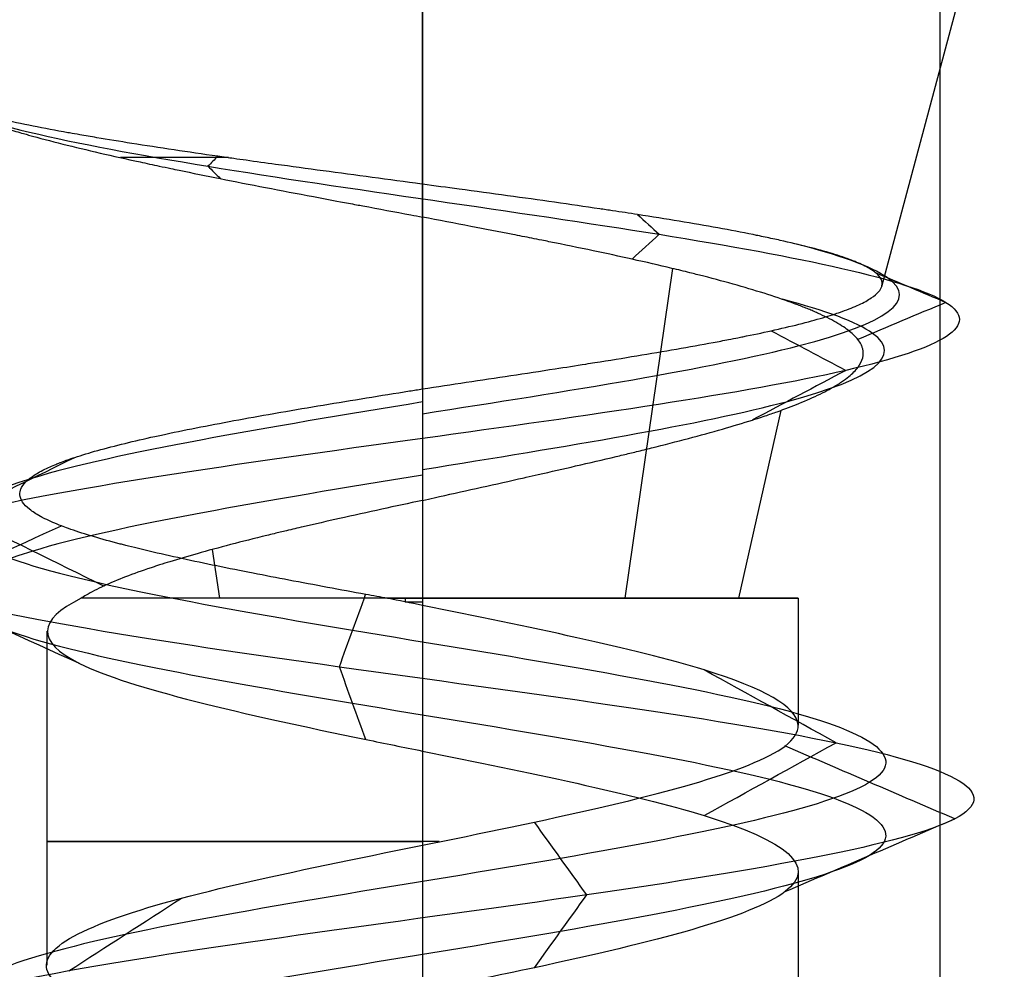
# Model space of a CAD drawing. Header units: millimetres. Extents: x -646 to 654, y -203 to 198.
# Tile 592 of 656: x 465.67 to 470.43, y 136.5 to 141.09. Entities that reach past the tile are written whole.
import ezdxf

# ---------------------------------------------------------------- set-up
doc = ezdxf.new("R2010")
doc.units = ezdxf.units.MM
doc.layers.add('Default', color=7, linetype='Continuous', true_color=0x000000)

msp = doc.modelspace()

# ---------------------------------------------------------------- linework, layer by layer
at = {"layer": 'Default', "color": 9, "true_color": 0xbebcba}
for p, q in [((467.6156, 140.2994, 883.6747), (467.6156, 141.6131, 884.0267)), ((467.6156, 139.3092, 879.235), (467.6156, 141.6131, 878.6177)), ((469.8353, 139.8039, 881.3222), (470.3202, 141.6131, 881.3222)), ((468.5956, 138.2967, 882.851), (468.8261, 139.8911, 883.2107)), ((469.1444, 138.2967, 880.3423), (469.3494, 139.2052, 880.2109)), ((466.6357, 138.2967, 879.7934), (466.6016, 138.5327, 879.7402)), ((467.6156, 138.2967, 879.5063), (467.6156, 137.104, 879.5063)), ((469.4315, 138.2967, 881.3222), (469.4309, 137.6833, 881.3222)), ((465.7998, 138.1376, 881.3222), (465.7998, 136.523, 881.3222)), ((469.4315, 136.9776, 881.3222), (469.4315, 135.3643, 881.3222))]:
    msp.add_line(p, q, dxfattribs=at)
at = {"layer": 'Default', "color": 9, "true_color": 0xbebcba, "extrusion": (0, -1, 0)}
msp.add_arc((467.6156, 881.3222, -140.4275), 2.3868, 113.1162, 127.6841, dxfattribs=at)
at = {"layer": 'Default', "color": 9, "true_color": 0xbebcba, "extrusion": (0, 1, 0)}
for centre, start, end in [((-467.6156, 881.3222, 138.2967), 180, 335.3238), ((-467.6156, 881.3222, 138.2967), 84.6762, 90), ((-467.6156, 881.3222, 138.2967), 90, 180), ((-467.6156, 881.3222, 137.1205), 267.4438, 90)]:
    msp.add_arc(centre, 1.8159, start, end, dxfattribs=at)
at = {"layer": 'Default'}
for points in [[(467.6156, 147.3403, 883.8222), (467.6156, 140.8403, 883.8222), (467.6156, 134.3403, 883.8222)], [(467.6156, 147.3403, 878.8222), (467.6156, 140.8403, 878.8222), (467.6156, 134.3403, 878.8222)], [(470.1156, 147.3403, 881.3222), (470.1156, 140.8403, 881.3222), (470.1156, 134.3403, 881.3222)]]:
    msp.add_open_spline(points, degree=2, dxfattribs=at)
at = {"layer": 'Default', "color": 9, "true_color": 0xbebcba}
for points, knots in [([(465.2299, 140.7149, 881.9377), (465.2531, 140.701, 882.0127), (465.28, 140.6872, 882.0864), (465.3105, 140.6733, 882.1585), (465.342, 140.6589, 882.2333), (465.3773, 140.6445, 882.3063), (465.4162, 140.63, 882.3775), (465.4553, 140.6155, 882.4491), (465.498, 140.6009, 882.5188), (465.544, 140.5863, 882.5863), (465.5777, 140.5756, 882.6357), (465.6132, 140.5649, 882.6838), (465.6504, 140.5542, 882.7308), (465.6628, 140.5506, 882.7465), (465.6755, 140.547, 882.7621), (465.6884, 140.5433, 882.7775), (465.6961, 140.5412, 882.7868), (465.7039, 140.539, 882.796), (465.7118, 140.5368, 882.8052), (465.7642, 140.5223, 882.8664), (465.8195, 140.5078, 882.9248), (465.8773, 140.4933, 882.9804), (465.9351, 140.4788, 883.0359), (465.9954, 140.4643, 883.0885), (466.0581, 140.4498, 883.1379), (466.1201, 140.4354, 883.1867), (466.1843, 140.421, 883.2325), (466.2507, 140.4065, 883.2749), (466.2813, 140.3999, 883.2945), (466.3124, 140.3932, 883.3134), (466.3439, 140.3865, 883.3315), (466.3625, 140.3826, 883.3422), (466.3813, 140.3786, 883.3527), (466.4003, 140.3746, 883.3629), (466.4132, 140.3719, 883.3699), (466.4262, 140.3692, 883.3767), (466.4392, 140.3665, 883.3834), (466.5041, 140.3531, 883.4167), (466.5704, 140.3396, 883.4469), (466.638, 140.3261, 883.4736), (466.7097, 140.3119, 883.502), (466.7829, 140.2976, 883.5266), (466.8572, 140.2832, 883.5474), (466.9332, 140.2686, 883.5687), (467.0103, 140.2538, 883.5861), (467.0884, 140.2391, 883.5995), (467.1316, 140.2309, 883.607), (467.1751, 140.2227, 883.6133), (467.2189, 140.2145, 883.6183), (467.245, 140.2096, 883.6213), (467.2713, 140.2047, 883.6239), (467.2976, 140.1997, 883.6261), (467.3074, 140.1979, 883.6269), (467.3173, 140.196, 883.6276), (467.3271, 140.1942, 883.6283), (467.4048, 140.1796, 883.6337), (467.4826, 140.1651, 883.6353), (467.5601, 140.1505, 883.6332), (467.5782, 140.1471, 883.6327), (467.5963, 140.1437, 883.632), (467.6156, 140.14, 883.632)], [-4.145818, -4.145818, -4.145818, -4.145818, -3.836571, -3.836571, -3.836571, -3.516721, -3.516721, -3.516721, -3.19456, -3.19456, -3.19456, -2.958659, -2.958659, -2.958659, -2.879417, -2.879417, -2.879417, -2.831762, -2.831762, -2.831762, -2.514562, -2.514562, -2.514562, -2.198864, -2.198864, -2.198864, -1.887719, -1.887719, -1.887719, -1.744247, -1.744247, -1.744247, -1.65928, -1.65928, -1.65928, -1.601489, -1.601489, -1.601489, -1.313839, -1.313839, -1.313839, -1.009245, -1.009245, -1.009245, -0.696967, -0.696967, -0.696967, -0.523376, -0.523376, -0.523376, -0.419215, -0.419215, -0.419215, -0.380247, -0.380247, -0.380247, -0.073117, -0.073117, -0.073117, 0, 0, 0, 0]), ([(467.6156, 140.2994, 883.6747), (467.6136, 140.2997, 883.6738), (467.6129, 140.2998, 883.6738), (467.6123, 140.2999, 883.6738), (467.5323, 140.3106, 883.6766), (467.4523, 140.3212, 883.6754), (467.3728, 140.3318, 883.6704), (467.2932, 140.3425, 883.6654), (467.214, 140.353, 883.6565), (467.1355, 140.3636, 883.6436), (467.0581, 140.374, 883.631), (466.9814, 140.3844, 883.6146), (466.9057, 140.3948, 883.5944), (466.8582, 140.4013, 883.5817), (466.8111, 140.4078, 883.5675), (466.7644, 140.4144, 883.5517), (466.744, 140.4172, 883.5448), (466.7237, 140.4201, 883.5377), (466.7035, 140.4229, 883.5302), (466.6915, 140.4246, 883.5258), (466.6795, 140.4263, 883.5212), (466.6676, 140.428, 883.5166), (466.6537, 140.43, 883.5112), (466.6398, 140.432, 883.5056), (466.626, 140.4339, 883.4999), (466.554, 140.4442, 883.4703), (466.4838, 140.4545, 883.4369), (466.4154, 140.4648, 883.4), (466.345, 140.4753, 883.3621), (466.2767, 140.4858, 883.3205), (466.2105, 140.4963, 883.2756), (466.1525, 140.5055, 883.2363), (466.0963, 140.5147, 883.1944), (466.0418, 140.5239, 883.15), (466.0138, 140.5286, 883.1272), (465.9862, 140.5333, 883.1038), (465.9592, 140.538, 883.0797), (465.9425, 140.5409, 883.0649), (465.9261, 140.5438, 883.0498), (465.9098, 140.5467, 883.0345), (465.9001, 140.5485, 883.0254), (465.8905, 140.5502, 883.0162), (465.881, 140.5519, 883.007), (465.8224, 140.5625, 882.9502), (465.7668, 140.5731, 882.8906), (465.7141, 140.5836, 882.8285), (465.6591, 140.5947, 882.7636), (465.6073, 140.6056, 882.6959), (465.5591, 140.6166, 882.6257), (465.5444, 140.62, 882.6042), (465.5299, 140.6233, 882.5825), (465.5158, 140.6267, 882.5606), (465.5044, 140.6294, 882.5427), (465.4932, 140.6322, 882.5248), (465.4822, 140.6349, 882.5066), (465.4397, 140.6454, 882.4365), (465.4007, 140.656, 882.3645), (465.3654, 140.6665, 882.2907), (465.331, 140.6767, 882.2185), (465.3001, 140.687, 882.1446), (465.273, 140.6972, 882.0694), (465.2573, 140.7031, 882.0259), (465.243, 140.709, 881.982), (465.2299, 140.7149, 881.9377)], [-4.147836, -4.147836, -4.147836, -4.147836, -4.143142, -4.143142, -4.143142, -3.830207, -3.830207, -3.830207, -3.518241, -3.518241, -3.518241, -3.211204, -3.211204, -3.211204, -3.018406, -3.018406, -3.018406, -2.93403, -2.93403, -2.93403, -2.883995, -2.883995, -2.883995, -2.825511, -2.825511, -2.825511, -2.520907, -2.520907, -2.520907, -2.207682, -2.207682, -2.207682, -1.933053, -1.933053, -1.933053, -1.791441, -1.791441, -1.791441, -1.704077, -1.704077, -1.704077, -1.652038, -1.652038, -1.652038, -1.332918, -1.332918, -1.332918, -0.999628, -0.999628, -0.999628, -0.897575, -0.897575, -0.897575, -0.814621, -0.814621, -0.814621, -0.49401, -0.49401, -0.49401, -0.18083, -0.18083, -0.18083, 0, 0, 0, 0]), ([(469.8353, 139.8039, 881.3222), (469.8357, 139.8053, 881.332), (469.8361, 139.8066, 881.3417), (469.8364, 139.808, 881.3515), (469.8388, 139.8188, 881.4278), (469.8374, 139.8296, 881.5039), (469.832, 139.8403, 881.5796), (469.8268, 139.8506, 881.6524), (469.8179, 139.8609, 881.7248), (469.8052, 139.8712, 881.7965), (469.7921, 139.8818, 881.8708), (469.775, 139.8924, 881.9444), (469.754, 139.903, 882.017), (469.7436, 139.9083, 882.053), (469.7323, 139.9136, 882.0888), (469.72, 139.9188, 882.1243), (469.7141, 139.9213, 882.1412), (469.7081, 139.9238, 882.1581), (469.7018, 139.9264, 882.1749), (469.6978, 139.928, 882.1857), (469.6937, 139.9296, 882.1965), (469.6895, 139.9312, 882.2072), (469.6616, 139.9419, 882.2785), (469.6302, 139.9525, 882.3482), (469.5954, 139.9632, 882.4162), (469.5602, 139.9739, 882.485), (469.5215, 139.9846, 882.552), (469.4796, 139.9953, 882.6171), (469.4378, 140.006, 882.682), (469.3927, 140.0167, 882.7449), (469.3446, 140.0273, 882.8055), (469.321, 140.0326, 882.8353), (469.2966, 140.0378, 882.8646), (469.2716, 140.043, 882.8932), (469.2598, 140.0455, 882.9067), (469.2479, 140.0479, 882.9199), (469.2359, 140.0504, 882.9331), (469.2284, 140.0519, 882.9413), (469.2208, 140.0534, 882.9495), (469.2131, 140.055, 882.9576), (469.1593, 140.0658, 883.0148), (469.1027, 140.0765, 883.0691), (469.0437, 140.0872, 883.1203), (468.9838, 140.0981, 883.1722), (468.9214, 140.1089, 883.221), (468.8566, 140.1197, 883.2663), (468.7918, 140.1305, 883.3116), (468.7246, 140.1413, 883.3535), (468.6553, 140.1521, 883.3916), (468.6157, 140.1583, 883.4133), (468.5754, 140.1645, 883.4338), (468.5345, 140.1706, 883.4531), (468.5241, 140.1722, 883.4579), (468.5137, 140.1737, 883.4627), (468.5033, 140.1753, 883.4674), (468.4929, 140.1768, 883.4721), (468.4825, 140.1784, 883.4767), (468.4721, 140.1799, 883.4813), (468.4009, 140.1905, 883.5121), (468.3283, 140.201, 883.5392), (468.2545, 140.2115, 883.5625), (468.1796, 140.2221, 883.5863), (468.1036, 140.2327, 883.6062), (468.0266, 140.2433, 883.6223), (467.9494, 140.2539, 883.6385), (467.8712, 140.2645, 883.6509), (467.7925, 140.2751, 883.6594), (467.7339, 140.283, 883.6658), (467.6748, 140.2909, 883.6701), (467.6156, 140.2994, 883.6747)], [4.427155, 4.427155, 4.427155, 4.427155, 4.465455, 4.465455, 4.465455, 4.763943, 4.763943, 4.763943, 5.049779, 5.049779, 5.049779, 5.345905, 5.345905, 5.345905, 5.493009, 5.493009, 5.493009, 5.563345, 5.563345, 5.563345, 5.608544, 5.608544, 5.608544, 5.908181, 5.908181, 5.908181, 6.211351, 6.211351, 6.211351, 6.514458, 6.514458, 6.514458, 6.66363, 6.66363, 6.66363, 6.73349, 6.73349, 6.73349, 6.777165, 6.777165, 6.777165, 7.084233, 7.084233, 7.084233, 7.394571, 7.394571, 7.394571, 7.704545, 7.704545, 7.704545, 7.881674, 7.881674, 7.881674, 7.926484, 7.926484, 7.926484, 7.971096, 7.971096, 7.971096, 8.274718, 8.274718, 8.274718, 8.582594, 8.582594, 8.582594, 8.89231, 8.89231, 8.89231, 9.124255, 9.124255, 9.124255, 9.124255]), ([(467.6156, 138.7699, 879.3795), (467.6346, 138.7741, 879.3784), (467.6535, 138.7784, 879.3776), (467.6724, 138.7826, 879.377), (467.74, 138.7978, 879.375), (467.8076, 138.8128, 879.3768), (467.8749, 138.8279, 879.3821), (467.9436, 138.8432, 879.3875), (468.012, 138.8585, 879.3965), (468.0799, 138.8737, 879.4092), (468.0924, 138.8765, 879.4115), (468.1048, 138.8793, 879.4139), (468.1173, 138.8821, 879.4165), (468.1366, 138.8865, 879.4205), (468.1559, 138.8908, 879.4248), (468.1751, 138.8952, 879.4293), (468.2361, 138.909, 879.4438), (468.2965, 138.9228, 879.4611), (468.3559, 138.9365, 879.4811), (468.4224, 138.9518, 879.5035), (468.4877, 138.9671, 879.5293), (468.5517, 138.9824, 879.5584), (468.5628, 138.985, 879.5634), (468.5738, 138.9877, 879.5685), (468.5848, 138.9903, 879.5738), (468.6067, 138.9956, 879.5842), (468.6284, 139.0008, 879.595), (468.6499, 139.0061, 879.6062), (468.6744, 139.0121, 879.6189), (468.6985, 139.018, 879.6321), (468.7224, 139.024, 879.6458), (468.7841, 139.0393, 879.681), (468.8438, 139.0546, 879.7194), (468.9012, 139.0699, 879.7607), (468.9584, 139.085, 879.8018), (469.0133, 139.1001, 879.8458), (469.0658, 139.1152, 879.8927), (469.1164, 139.1297, 879.9378), (469.1647, 139.1443, 879.9857), (469.2104, 139.1588, 880.036), (469.2185, 139.1614, 880.045), (469.2265, 139.1639, 880.054), (469.2344, 139.1665, 880.063), (469.2472, 139.1706, 880.0777), (469.2597, 139.1748, 880.0925), (469.2721, 139.1789, 880.1075), (469.292, 139.1856, 880.1318), (469.3114, 139.1923, 880.1566), (469.3301, 139.199, 880.1818), (469.3676, 139.2123, 880.2323), (469.4026, 139.2256, 880.2845), (469.4353, 139.2388, 880.3382), (469.4723, 139.2539, 880.3993), (469.5062, 139.2689, 880.4624), (469.5369, 139.2839, 880.5272), (469.5678, 139.299, 880.5924), (469.5955, 139.314, 880.6593), (469.6198, 139.3291, 880.7276), (469.6236, 139.3314, 880.7382), (469.6272, 139.3338, 880.7488), (469.6308, 139.3361, 880.7595), (469.6343, 139.3383, 880.7697), (469.6376, 139.3405, 880.7799), (469.6409, 139.3428, 880.7901), (469.6538, 139.3514, 880.83), (469.6655, 139.3601, 880.8703), (469.676, 139.3687, 880.9108), (469.6944, 139.3839, 880.9819), (469.7093, 139.399, 881.0539), (469.7205, 139.414, 881.1264), (469.7316, 139.4291, 881.1989), (469.7392, 139.4441, 881.2719), (469.743, 139.4591, 881.3451), (469.7467, 139.4738, 881.4171), (469.7467, 139.4885, 881.4894), (469.7431, 139.5032, 881.5616), (469.7426, 139.5052, 881.5714), (469.742, 139.5072, 881.5812), (469.7413, 139.5092, 881.591), (469.7398, 139.5141, 881.6147), (469.7378, 139.5189, 881.6384), (469.7355, 139.5237, 881.662), (469.7316, 139.5317, 881.7009), (469.7266, 139.5396, 881.7397), (469.7204, 139.5475, 881.7782), (469.7101, 139.5608, 881.8431), (469.6966, 139.5741, 881.9074), (469.68, 139.5873, 881.9709), (469.6617, 139.6021, 882.0415), (469.6395, 139.6168, 882.1112), (469.6139, 139.6314, 882.1797), (469.5878, 139.6463, 882.2494), (469.5581, 139.6612, 882.3178), (469.525, 139.6761, 882.3848), (469.518, 139.6792, 882.3988), (469.5109, 139.6823, 882.4128), (469.5037, 139.6854, 882.4266), (469.4965, 139.6885, 882.4404), (469.4892, 139.6916, 882.4541), (469.4817, 139.6947, 882.4677), (469.4649, 139.7016, 882.4984), (469.4473, 139.7086, 882.5288), (469.429, 139.7155, 882.5587), (469.3896, 139.7305, 882.6233), (469.347, 139.7454, 882.6859), (469.3014, 139.7602, 882.7462), (469.2556, 139.7751, 882.8066), (469.2069, 139.79, 882.8649), (469.1554, 139.8048, 882.9206), (469.1045, 139.8195, 882.9756), (469.0508, 139.8341, 883.0282), (468.9945, 139.8488, 883.078), (468.986, 139.851, 883.0855), (468.9774, 139.8532, 883.093), (468.9688, 139.8554, 883.1004), (468.9487, 139.8606, 883.1177), (468.9283, 139.8657, 883.1345), (468.9077, 139.8709, 883.151), (468.8793, 139.878, 883.1737), (468.8504, 139.885, 883.1956), (468.821, 139.892, 883.2168), (468.7592, 139.9068, 883.2613), (468.6953, 139.9216, 883.3024), (468.6293, 139.9362, 883.34), (468.5681, 139.9499, 883.3748), (468.5051, 139.9635, 883.4066), (468.4406, 139.9771, 883.4353), (468.371, 139.9918, 883.4663), (468.2996, 140.0064, 883.4936), (468.2268, 140.0211, 883.5174), (468.2155, 140.0234, 883.5211), (468.2041, 140.0256, 883.5247), (468.1927, 140.0279, 883.5282), (468.1764, 140.0312, 883.5333), (468.1599, 140.0345, 883.5381), (468.1435, 140.0377, 883.5428), (468.1134, 140.0437, 883.5514), (468.0832, 140.0496, 883.5593), (468.0528, 140.0556, 883.5667), (467.9855, 140.0688, 883.5829), (467.9175, 140.0819, 883.5961), (467.8491, 140.095, 883.6064), (467.7717, 140.1098, 883.618), (467.6938, 140.1245, 883.6257), (467.6156, 140.14, 883.632)], [0, 0, 0, 0, 0.075342, 0.075342, 0.075342, 0.344204, 0.344204, 0.344204, 0.618535, 0.618535, 0.618535, 0.669032, 0.669032, 0.669032, 0.747519, 0.747519, 0.747519, 0.996933, 0.996933, 0.996933, 1.275935, 1.275935, 1.275935, 1.32422, 1.32422, 1.32422, 1.420637, 1.420637, 1.420637, 1.530012, 1.530012, 1.530012, 1.811672, 1.811672, 1.811672, 2.091163, 2.091163, 2.091163, 2.360831, 2.360831, 2.360831, 2.408668, 2.408668, 2.408668, 2.485793, 2.485793, 2.485793, 2.610572, 2.610572, 2.610572, 2.860012, 2.860012, 2.860012, 3.144007, 3.144007, 3.144007, 3.430966, 3.430966, 3.430966, 3.475565, 3.475565, 3.475565, 3.518101, 3.518101, 3.518101, 3.684252, 3.684252, 3.684252, 3.975423, 3.975423, 3.975423, 4.266036, 4.266036, 4.266036, 4.55221, 4.55221, 4.55221, 4.591115, 4.591115, 4.591115, 4.685214, 4.685214, 4.685214, 4.839976, 4.839976, 4.839976, 5.100087, 5.100087, 5.100087, 5.389582, 5.389582, 5.389582, 5.68481, 5.68481, 5.68481, 5.746727, 5.746727, 5.746727, 5.80812, 5.80812, 5.80812, 5.946963, 5.946963, 5.946963, 6.246308, 6.246308, 6.246308, 6.546509, 6.546509, 6.546509, 6.843548, 6.843548, 6.843548, 6.888461, 6.888461, 6.888461, 6.99315, 6.99315, 6.99315, 7.136666, 7.136666, 7.136666, 7.437243, 7.437243, 7.437243, 7.716131, 7.716131, 7.716131, 8.01821, 8.01821, 8.01821, 8.065333, 8.065333, 8.065333, 8.132993, 8.132993, 8.132993, 8.256513, 8.256513, 8.256513, 8.530133, 8.530133, 8.530133, 8.839684, 8.839684, 8.839684, 8.839684]), ([(467.6156, 139.1893, 878.9457), (468.3222, 139.299, 878.9592), (469.7009, 139.5184, 879.6559), (470.0976, 139.7924, 881.517), (469.6275, 139.9567, 882.4481), (469.4158, 140.0114, 882.7113)], [0, 0, 0, 0, 0.891985, 1.78397, 2.228072, 2.228072, 2.228072, 2.228072]), ([(467.6156, 139.3092, 879.235), (467.6862, 139.3198, 879.2322), (467.7567, 139.3304, 879.2331), (467.8269, 139.341, 879.2377), (467.8993, 139.3519, 879.2424), (467.9714, 139.3628, 879.251), (468.0428, 139.3737, 879.2633), (468.1147, 139.3846, 879.2756), (468.1861, 139.3955, 879.2917), (468.2565, 139.4064, 879.3114), (468.3066, 139.4141, 879.3254), (468.3563, 139.4219, 879.3412), (468.4054, 139.4296, 879.3588), (468.4199, 139.4319, 879.364), (468.4343, 139.4342, 879.3693), (468.4487, 139.4364, 879.3748), (468.5178, 139.4474, 879.4012), (468.5854, 139.4583, 879.431), (468.6512, 139.4692, 879.4641), (468.7171, 139.4801, 879.4971), (468.7812, 139.4909, 879.5334), (468.8433, 139.5017, 879.5729), (468.9045, 139.5124, 879.6117), (468.9637, 139.5231, 879.6536), (469.0207, 139.5337, 879.6984), (469.046, 139.5384, 879.7183), (469.0708, 139.5431, 879.7387), (469.0952, 139.5479, 879.7598), (469.1105, 139.5508, 879.7729), (469.1256, 139.5538, 879.7863), (469.1405, 139.5567, 879.7999), (469.1486, 139.5584, 879.8074), (469.1566, 139.56, 879.8148), (469.1646, 139.5616, 879.8224), (469.2122, 139.5712, 879.8673), (469.2575, 139.5807, 879.9143), (469.3004, 139.5902, 879.9634), (469.3484, 139.6009, 880.0182), (469.3933, 139.6115, 880.0756), (469.4351, 139.6221, 880.1352), (469.4766, 139.6326, 880.1943), (469.5151, 139.6431, 880.2557), (469.5506, 139.6536, 880.319), (469.5669, 139.6584, 880.3483), (469.5826, 139.6633, 880.378), (469.5977, 139.6681, 880.408), (469.6072, 139.6712, 880.427), (469.6164, 139.6742, 880.4461), (469.6254, 139.6773, 880.4653), (469.6319, 139.6795, 880.4794), (469.6383, 139.6818, 880.4935), (469.6446, 139.684, 880.5077), (469.6749, 139.6948, 880.5766), (469.7017, 139.7056, 880.647), (469.725, 139.7163, 880.7185), (469.7485, 139.7272, 880.7906), (469.7684, 139.738, 880.8638), (469.7847, 139.7488, 880.9379), (469.8001, 139.759, 881.0083), (469.8122, 139.7693, 881.0794), (469.8209, 139.7795, 881.151), (469.8278, 139.7876, 881.2072), (469.8326, 139.7956, 881.2637), (469.8352, 139.8036, 881.3204), (469.8352, 139.8037, 881.321), (469.8352, 139.8038, 881.3216), (469.8353, 139.8039, 881.3222)], [-9.124255, -9.124255, -9.124255, -9.124255, -8.847521, -8.847521, -8.847521, -8.562669, -8.562669, -8.562669, -8.275865, -8.275865, -8.275865, -8.071348, -8.071348, -8.071348, -8.01094, -8.01094, -8.01094, -7.721153, -7.721153, -7.721153, -7.432151, -7.432151, -7.432151, -7.147631, -7.147631, -7.147631, -7.021369, -7.021369, -7.021369, -6.942199, -6.942199, -6.942199, -6.899099, -6.899099, -6.899099, -6.642862, -6.642862, -6.642862, -6.35711, -6.35711, -6.35711, -6.072963, -6.072963, -6.072963, -5.941257, -5.941257, -5.941257, -5.858091, -5.858091, -5.858091, -5.797194, -5.797194, -5.797194, -5.502003, -5.502003, -5.502003, -5.204528, -5.204528, -5.204528, -4.921746, -4.921746, -4.921746, -4.69943, -4.69943, -4.69943, -4.6971, -4.6971, -4.6971, -4.6971]), ([(467.6156, 138.9197, 879.0179), (468.3008, 139.0294, 879.0314), (469.6367, 139.2488, 879.7077), (470.02, 139.523, 881.5128), (469.5624, 139.6876, 882.4153), (469.3557, 139.7425, 882.6708)], [0, 0, 0, 0, 0.891985, 1.78397, 2.23018, 2.23018, 2.23018, 2.23018]), ([(467.4472, 138.2967, 883.1303), (467.4118, 138.3026, 883.1313), (467.3768, 138.309, 883.1288), (467.3419, 138.3154, 883.1253), (467.2796, 138.3269, 883.1189), (467.2177, 138.3383, 883.109), (467.1565, 138.3497, 883.0958), (467.0936, 138.3614, 883.0823), (467.0314, 138.3731, 883.0653), (466.9702, 138.3847, 883.045), (466.9119, 138.3958, 883.0257), (466.8544, 138.4069, 883.0034), (466.7979, 138.418, 882.9782), (466.7863, 138.4202, 882.9731), (466.7748, 138.4225, 882.9678), (466.7633, 138.4248, 882.9624), (466.7526, 138.4269, 882.9573), (466.7418, 138.429, 882.9522), (466.7311, 138.4312, 882.9469), (466.6717, 138.443, 882.9176), (466.6138, 138.4548, 882.8853), (466.5577, 138.4666, 882.8501), (466.5009, 138.4785, 882.8145), (466.446, 138.4903, 882.776), (466.3931, 138.5022, 882.7348), (466.339, 138.5143, 882.6925), (466.287, 138.5264, 882.6475), (466.2375, 138.5385, 882.5997), (466.2186, 138.5431, 882.5815), (466.2001, 138.5478, 882.5628), (466.182, 138.5524, 882.5438), (466.1748, 138.5542, 882.5363), (466.1677, 138.556, 882.5288), (466.1607, 138.5579, 882.5212), (466.1532, 138.5598, 882.5131), (466.1458, 138.5617, 882.505), (466.1385, 138.5636, 882.4968), (466.0933, 138.5756, 882.4461), (466.0508, 138.5875, 882.3931), (466.0116, 138.5993, 882.3382), (465.9728, 138.611, 882.284), (465.9371, 138.6226, 882.2278), (465.9047, 138.6343, 882.1698), (465.8932, 138.6384, 882.1493), (465.8821, 138.6425, 882.1284), (465.8715, 138.6466, 882.1074), (465.8414, 138.6582, 882.0482), (465.8147, 138.6698, 881.9871), (465.7914, 138.6814, 881.9246), (465.7868, 138.6837, 881.9123), (465.7824, 138.6859, 881.8999), (465.778, 138.6882, 881.8875), (465.775, 138.6898, 881.879), (465.7721, 138.6914, 881.8704), (465.7692, 138.6929, 881.8618), (465.7485, 138.7043, 881.7993), (465.731, 138.7157, 881.7358), (465.7169, 138.727, 881.6715), (465.7022, 138.7387, 881.6049), (465.691, 138.7504, 881.5375), (465.6832, 138.7621, 881.4695), (465.6754, 138.7738, 881.4011), (465.6711, 138.7856, 881.3322), (465.6702, 138.7973, 881.263), (465.6699, 138.802, 881.2351), (465.6701, 138.8068, 881.2071), (465.6709, 138.8115, 881.1791), (465.6713, 138.8137, 881.166), (465.6718, 138.816, 881.1528), (465.6724, 138.8182, 881.1397), (465.673, 138.8202, 881.1275), (465.6737, 138.8223, 881.1154), (465.6745, 138.8244, 881.1032), (465.679, 138.8361, 881.0336), (465.6871, 138.8479, 880.9643), (465.6986, 138.8596, 880.8958), (465.7102, 138.8713, 880.8271), (465.7252, 138.883, 880.7591), (465.7437, 138.8947, 880.6921), (465.7619, 138.9062, 880.6261), (465.7835, 138.9176, 880.5611), (465.8085, 138.9291, 880.4974), (465.818, 138.9335, 880.4729), (465.8281, 138.9379, 880.4487), (465.8387, 138.9423, 880.4246), (465.8451, 138.945, 880.4101), (465.8517, 138.9476, 880.3957), (465.8584, 138.9503, 880.3813), (465.8628, 138.952, 880.3721), (465.8672, 138.9537, 880.3629), (465.8717, 138.9554, 880.3537), (465.8915, 138.963, 880.3133), (465.9127, 138.9705, 880.2738), (465.9353, 138.978, 880.2351), (465.9692, 138.9892, 880.1769), (466.0064, 139.0004, 880.1208), (466.0464, 139.0116, 880.0667), (466.0874, 139.0231, 880.0114), (466.1314, 139.0345, 879.9582), (466.1782, 139.046, 879.9073), (466.2237, 139.0571, 879.8577), (466.272, 139.0682, 879.8104), (466.3226, 139.0793, 879.7653), (466.3331, 139.0817, 879.756), (466.3437, 139.084, 879.7467), (466.3544, 139.0863, 879.7376), (466.4082, 139.0979, 879.6916), (466.4643, 139.1094, 879.6485), (466.5225, 139.1209, 879.6082), (466.5812, 139.1326, 879.5675), (466.6421, 139.1442, 879.5298), (466.7047, 139.1558, 879.4951), (466.7671, 139.1673, 879.4607), (466.8312, 139.1789, 879.4292), (466.8969, 139.1904, 879.4011), (466.9081, 139.1923, 879.3962), (466.9194, 139.1943, 879.3915), (466.9307, 139.1963, 879.3869), (466.9979, 139.208, 879.3595), (467.0663, 139.2196, 879.3355), (467.1357, 139.2312, 879.3152), (467.2046, 139.2427, 879.295), (467.2745, 139.2542, 879.2783), (467.3451, 139.2657, 879.2655), (467.4139, 139.2769, 879.2529), (467.4834, 139.2881, 879.244), (467.5532, 139.2992, 879.2387), (467.574, 139.3025, 879.2372), (467.5948, 139.3059, 879.2359), (467.6156, 139.3092, 879.235)], [-7.818365, -7.818365, -7.818365, -7.818365, -7.679716, -7.679716, -7.679716, -7.432427, -7.432427, -7.432427, -7.178242, -7.178242, -7.178242, -6.93508, -6.93508, -6.93508, -6.885083, -6.885083, -6.885083, -6.838119, -6.838119, -6.838119, -6.576876, -6.576876, -6.576876, -6.31245, -6.31245, -6.31245, -6.041448, -6.041448, -6.041448, -5.937888, -5.937888, -5.937888, -5.897046, -5.897046, -5.897046, -5.85377, -5.85377, -5.85377, -5.586514, -5.586514, -5.586514, -5.324332, -5.324332, -5.324332, -5.231387, -5.231387, -5.231387, -4.96897, -4.96897, -4.96897, -4.917172, -4.917172, -4.917172, -4.881431, -4.881431, -4.881431, -4.62208, -4.62208, -4.62208, -4.352964, -4.352964, -4.352964, -4.081141, -4.081141, -4.081141, -3.970926, -3.970926, -3.970926, -3.919207, -3.919207, -3.919207, -3.871252, -3.871252, -3.871252, -3.596982, -3.596982, -3.596982, -3.322886, -3.322886, -3.322886, -3.053428, -3.053428, -3.053428, -2.950047, -2.950047, -2.950047, -2.887573, -2.887573, -2.887573, -2.847408, -2.847408, -2.847408, -2.670707, -2.670707, -2.670707, -2.405793, -2.405793, -2.405793, -2.134212, -2.134212, -2.134212, -1.868348, -1.868348, -1.868348, -1.81294, -1.81294, -1.81294, -1.53466, -1.53466, -1.53466, -1.25324, -1.25324, -1.25324, -0.972478, -0.972478, -0.972478, -0.924484, -0.924484, -0.924484, -0.63955, -0.63955, -0.63955, -0.357143, -0.357143, -0.357143, -0.081929, -0.081929, -0.081929, 0, 0, 0, 0]), ([(467.6156, 138.7699, 879.3795), (467.5498, 138.7558, 879.3834), (467.4845, 138.7418, 879.3908), (467.4197, 138.7277, 879.4016), (467.3504, 138.7126, 879.4132), (467.2817, 138.6975, 879.4288), (467.2141, 138.6823, 879.448), (467.155, 138.6691, 879.4648), (467.0966, 138.6558, 879.4845), (467.0392, 138.6424, 879.507), (467.0122, 138.6361, 879.5175), (466.9854, 138.6298, 879.5286), (466.9589, 138.6235, 879.5404), (466.9387, 138.6188, 879.5493), (466.9188, 138.614, 879.5585), (466.8989, 138.6092, 879.5681), (466.887, 138.6063, 879.5739), (466.8752, 138.6034, 879.5797), (466.8634, 138.6006, 879.5857), (466.8034, 138.5859, 879.6162), (466.7451, 138.5712, 879.6497), (466.6887, 138.5565, 879.686), (466.6325, 138.5418, 879.7222), (466.5782, 138.5272, 879.7612), (466.5261, 138.5124, 879.8028), (466.4807, 138.4996, 879.8391), (466.4369, 138.4867, 879.8774), (466.3951, 138.4737, 879.9177), (466.3782, 138.4685, 879.9339), (466.3617, 138.4633, 879.9504), (466.3454, 138.4581, 879.9672), (466.3385, 138.4559, 879.9744), (466.3316, 138.4536, 879.9816), (466.3248, 138.4514, 879.9889), (466.3177, 138.4491, 879.9965), (466.3107, 138.4468, 880.0041), (466.3038, 138.4444, 880.0118), (466.2601, 138.4298, 880.0603), (466.2191, 138.4152, 880.1109), (466.1811, 138.4005, 880.1635), (466.143, 138.3859, 880.2161), (466.108, 138.3712, 880.2707), (466.0762, 138.3564, 880.3273), (466.0442, 138.3416, 880.3843), (466.0155, 138.3266, 880.4432), (465.9902, 138.3117, 880.5038), (465.9819, 138.3068, 880.5235), (465.974, 138.3019, 880.5434), (465.9656, 138.2967, 880.5641)], [-2.842691, -2.842691, -2.842691, -2.842691, -2.581519, -2.581519, -2.581519, -2.302238, -2.302238, -2.302238, -2.057603, -2.057603, -2.057603, -1.942403, -1.942403, -1.942403, -1.854962, -1.854962, -1.854962, -1.802464, -1.802464, -1.802464, -1.535376, -1.535376, -1.535376, -1.269797, -1.269797, -1.269797, -1.038664, -1.038664, -1.038664, -0.945671, -0.945671, -0.945671, -0.905994, -0.905994, -0.905994, -0.864777, -0.864777, -0.864777, -0.60573, -0.60573, -0.60573, -0.34739, -0.34739, -0.34739, -0.086463, -0.086463, -0.086463, 0, 0, 0, 0]), ([(465.9656, 138.2967, 880.5641), (465.7549, 138.192, 881.0331), (465.7379, 137.9643, 882.2632), (466.832, 137.7181, 883.0917), (467.5245, 137.5768, 883.1392), (467.6156, 137.5583, 883.1381)], [-5.139643, -5.139643, -5.139643, -5.139643, -2.949561, -0.387805, 0, 0, 0, 0]), ([(469.4309, 137.6833, 881.3222), (469.4266, 137.7723, 881.7606), (469.2663, 137.8614, 882.2013), (468.9771, 137.9504, 882.5277), (468.6394, 138.0543, 882.9086), (468.1261, 138.1583, 883.1336), (467.6156, 138.2625, 883.1381)], [-3.889128, -3.889128, -3.889128, -3.889128, -2.084324, -2.084324, -2.084324, 0, 0, 0, 0]), ([(467.6156, 135.9443, 883.1381), (467.3403, 136, 883.1386), (467.0653, 136.0557, 883.0797), (466.8198, 136.1115, 882.9601), (466.2798, 136.2341, 882.6969), (465.8828, 136.3567, 882.1399), (465.8104, 136.4793, 881.5434), (465.738, 136.6019, 880.9469), (465.9901, 136.7244, 880.3109), (466.4515, 136.847, 879.9262), (466.9129, 136.9696, 879.5414), (467.5835, 137.0922, 879.4078), (468.157, 137.2148, 879.5863), (468.7304, 137.3374, 879.7648), (469.2067, 137.46, 880.2553), (469.3679, 137.5826, 880.8337), (469.412, 137.6162, 880.992), (469.4326, 137.6497, 881.1569), (469.4309, 137.6833, 881.3222)], [-15.608782, -15.608782, -15.608782, -15.608782, -14.513515, -14.513515, -14.513515, -12.027044, -12.027044, -12.027044, -9.540542, -9.540542, -9.540542, -7.054719, -7.054719, -7.054719, -4.569483, -4.569483, -4.569483, -3.889128, -3.889128, -3.889128, -3.889128]), ([(467.6156, 137.5583, 883.1381), (468.1261, 137.4541, 883.1336), (469.245, 137.2276, 882.6432), (469.6829, 136.8785, 880.7458), (468.5856, 136.596, 879.6156), (467.7993, 136.4361, 879.5066), (467.6156, 136.3989, 879.5083)], [-16.692913, -16.692913, -16.692913, -16.692913, -14.447297, -11.798626, -9.149955, -8.344764, -8.344764, -8.344764, -8.344764])]:
    msp.add_open_spline(points, degree=3, knots=knots, dxfattribs=at)
for points, degree in [([(465.2299, 140.7149, 881.9377), (465.3999, 140.6052, 882.6504), (466.4185, 140.3858, 883.9209), (468.9091, 140.0567, 883.9273), (470.5006, 139.7276, 881.9611), (469.9581, 139.3986, 879.4482), (468.4083, 139.1792, 878.6698), (467.6156, 139.0695, 878.6563)], 3), ([(466.6264, 140.4333, 883.4998), (466.6106, 140.4175, 883.5347), (466.5947, 140.4017, 883.5695), (466.5789, 140.3858, 883.6043)], 3), ([(466.5789, 140.3858, 883.6043), (466.5987, 140.366, 883.5607), (466.6185, 140.3462, 883.5172), (466.6383, 140.3264, 883.4736)], 3), ([(467.6156, 140.14, 883.632), (467.6156, 140.2197, 883.6534), (467.6156, 140.2994, 883.6747)], 2), ([(467.6156, 140.14, 883.632), (467.6156, 139.2184, 883.385), (467.6156, 138.2967, 883.1381)], 2), ([(468.6553, 140.1525, 883.3917), (468.69, 140.1206, 883.4607), (468.7246, 140.0887, 883.5296), (468.7592, 140.0567, 883.5985)], 3), ([(468.7592, 140.0567, 883.5985), (468.7159, 140.0168, 883.5123), (468.6726, 139.9769, 883.426), (468.6292, 139.9369, 883.3397)], 3), ([(469.8053, 139.8714, 881.7965), (469.9185, 139.8235, 881.821), (470.0317, 139.7756, 881.8455), (470.1449, 139.7276, 881.87)], 3), ([(470.1449, 139.7276, 881.87), (470.0034, 139.6677, 881.8393), (469.8618, 139.6078, 881.8087), (469.7203, 139.5479, 881.778)], 3), ([(469.3004, 139.5903, 879.9633), (469.4206, 139.5264, 879.8663), (469.5409, 139.4625, 879.7694), (469.6611, 139.3986, 879.6724)], 3), ([(469.6611, 139.3986, 879.6724), (469.5108, 139.3187, 879.7936), (469.3606, 139.2388, 879.9148), (469.2103, 139.1589, 880.036)], 3), ([(467.6156, 139.3092, 879.235), (467.6156, 139.1893, 878.9457), (467.6156, 139.0695, 878.6563)], 2), ([(467.6156, 139.246, 879.0826), (466.8714, 139.1234, 879.0826), (465.3958, 138.8782, 879.8829), (465.201, 138.5104, 882.4095), (467.2181, 138.1427, 883.938), (469.5963, 137.7749, 883.0775), (470.1651, 137.4071, 880.6114), (468.4029, 137.0393, 878.7956), (465.9213, 136.6715, 879.2891), (464.9884, 136.3037, 881.6412), (466.4571, 135.936, 883.7017), (468.9848, 135.5682, 883.5871), (470.261, 135.2004, 881.4021), (469.119, 134.8326, 879.1442), (466.6029, 134.4648, 878.8771), (465.0125, 134.097, 880.8452), (465.8016, 133.7292, 883.2493), (468.249, 133.3615, 883.8918), (470.1174, 132.9937, 882.1855), (469.6989, 132.6259, 879.69), (467.3761, 132.2581, 878.6865), (465.2723, 131.8903, 880.0923), (465.3105, 131.5225, 882.6223), (467.4558, 131.1548, 883.9639), (469.7473, 130.787, 882.8907), (470.0902, 130.4192, 880.3837), (468.1711, 130.0514, 878.7346), (465.7443, 129.6836, 879.4508), (465.0281, 129.3158, 881.8777), (466.6772, 128.948, 883.7968), (469.1841, 128.5803, 883.4539), (470.2573, 128.2125, 881.1624), (468.9158, 127.8447, 879.017), (466.3857, 127.4769, 878.9788), (464.98, 127.1091, 881.0827), (465.9835, 126.7413, 883.4055), (468.4789, 126.3736, 883.824), (470.1853, 126.0058, 881.9556), (469.5427, 125.638, 879.5082), (467.1386, 125.2702, 878.719), (465.1706, 124.9024, 880.3094), (465.4376, 124.5346, 882.8256), (467.6956, 124.1669, 883.9675), (469.8805, 123.7991, 882.6914), (469.9951, 123.4313, 880.1636), (467.9346, 123.0635, 878.695), (465.5826, 122.6957, 879.6279), (465.0889, 122.3279, 882.1096), (466.905, 121.9601, 883.8715), (469.3706, 121.5924, 883.3032), (470.232, 121.2246, 880.924), (468.7018, 120.8568, 878.9088), (466.1787, 120.489, 879.0997), (464.9691, 120.1212, 881.3222), (466.1787, 119.7534, 883.5447), (468.7018, 119.3857, 883.7356), (470.232, 119.0179, 881.7204), (469.3706, 118.6501, 879.3413), (466.905, 118.2823, 878.7729), (465.0889, 117.9145, 880.5349), (465.5826, 117.5467, 883.0166), (467.9346, 117.179, 883.9494), (469.9951, 116.8112, 882.4808), (469.8805, 116.4434, 879.9531), (467.6956, 116.0756, 878.6769), (465.4376, 115.7078, 879.8188), (465.1706, 115.34, 882.335), (467.1386, 114.9722, 883.9254), (469.5427, 114.6045, 883.1362), (470.1853, 114.2367, 880.6889), (468.4789, 113.8689, 878.8205), (465.9835, 113.5011, 879.2389), (464.98, 113.1333, 881.5617), (466.3857, 112.7655, 883.6656), (468.9158, 112.3978, 883.6274), (470.2573, 112.03, 881.482), (469.1841, 111.6622, 879.1906), (466.6772, 111.2944, 878.8477), (465.0281, 110.9266, 880.7668), (465.7443, 110.5588, 883.1936), (468.1711, 110.1911, 883.9098), (470.0902, 109.8233, 882.2607), (469.7473, 109.4555, 879.7537), (467.4558, 109.0877, 878.6805), (465.3105, 108.7199, 880.0221), (465.2723, 108.3521, 882.5521), (467.3761, 107.9843, 883.9579), (469.6989, 107.6166, 882.9544), (470.1174, 107.2488, 880.4589), (468.249, 106.881, 878.7526), (465.8016, 106.5132, 879.3952), (465.0125, 106.1454, 881.7993), (466.6029, 105.7776, 883.7673), (469.119, 105.4099, 883.5003), (470.261, 105.0421, 881.2423), (468.9848, 104.6743, 879.0574), (466.4571, 104.3065, 878.9428), (464.9884, 103.9387, 881.0032), (465.9213, 103.5709, 883.3553), (468.4029, 103.2031, 883.8488), (470.1651, 102.8354, 882.033), (469.5963, 102.4676, 879.567), (467.2181, 102.0998, 878.7064), (465.201, 101.732, 880.2349), (465.3958, 101.3642, 882.7615), (466.8714, 101.119, 883.5619), (467.6156, 100.9964, 883.5619)], 3), ([(467.6156, 139.0695, 878.6563), (466.7298, 138.9469, 878.6563), (464.9734, 138.7017, 879.609), (464.7414, 138.3339, 882.6164), (467.1424, 137.9661, 884.4359), (469.9732, 137.5983, 883.4115), (470.6503, 137.2305, 880.4761), (468.5527, 136.8628, 878.3148), (465.5989, 136.495, 878.9022), (464.4884, 136.1272, 881.702), (466.2366, 135.7594, 884.1545), (469.2453, 135.3916, 884.0181), (470.7644, 135.0238, 881.4174), (469.4052, 134.656, 878.7297), (466.4101, 134.2883, 878.4118), (464.517, 133.9205, 880.7544), (465.4564, 133.5527, 883.616), (468.3695, 133.1849, 884.3809), (470.5935, 132.8171, 882.3498), (470.0954, 132.4493, 879.3794), (467.3306, 132.0816, 878.1849), (464.8263, 131.7138, 879.8582), (464.8718, 131.346, 882.8698), (467.4254, 130.9782, 884.4667), (470.153, 130.6104, 883.1892), (470.5611, 130.2426, 880.2051), (468.2768, 129.8749, 878.2422), (465.3881, 129.5071, 879.0947), (464.5356, 129.1393, 881.9834), (466.4986, 128.7715, 884.2677), (469.4826, 128.4037, 883.8595), (470.7601, 128.0359, 881.132), (469.1632, 127.6681, 878.5783), (466.1517, 127.3004, 878.5329), (464.4784, 126.9326, 881.0371), (465.6729, 126.5648, 883.802), (468.6432, 126.197, 884.3001), (470.6743, 125.8292, 882.0761), (469.9094, 125.4614, 879.163), (467.0478, 125.0937, 878.2236), (464.7052, 124.7259, 880.1167), (465.0231, 124.3581, 883.1117), (467.7108, 123.9903, 884.471), (470.3115, 123.6225, 882.9519), (470.4479, 123.2547, 879.9432), (467.9954, 122.887, 878.195), (465.1957, 122.5192, 879.3054), (464.6081, 122.1514, 882.2594), (466.7697, 121.7836, 884.3567), (469.7046, 121.4158, 883.6802), (470.73, 121.048, 880.8482), (468.9085, 120.6802, 878.4496), (465.9052, 120.3125, 878.6768), (464.4654, 119.9447, 881.3222), (465.9052, 119.5769, 883.9676), (468.9085, 119.2091, 884.1949), (470.73, 118.8413, 881.7962), (469.7046, 118.4735, 878.9643), (466.7697, 118.1058, 878.2877), (464.6081, 117.738, 880.385), (465.1957, 117.3702, 883.339), (467.9954, 117.0024, 884.4494), (470.4479, 116.6346, 882.7013), (470.3115, 116.2668, 879.6925), (467.7108, 115.899, 878.1735), (465.0231, 115.5313, 879.5327), (464.7052, 115.1635, 882.5277), (467.0478, 114.7957, 884.4208), (469.9094, 114.4279, 883.4814), (470.6743, 114.0601, 880.5683), (468.6432, 113.6923, 878.3443), (465.6729, 113.3246, 878.8424), (464.4784, 112.9568, 881.6073), (466.1517, 112.589, 884.1116), (469.1632, 112.2212, 884.0661), (470.7601, 111.8534, 881.5124), (469.4826, 111.4856, 878.7849), (466.4986, 111.1179, 878.3767), (464.5356, 110.7501, 880.661), (465.3881, 110.3823, 883.5497), (468.2768, 110.0145, 884.4022), (470.5611, 109.6467, 882.4393), (470.153, 109.2789, 879.4552), (467.4254, 108.9111, 878.1778), (464.8718, 108.5434, 879.7747), (464.8263, 108.1756, 882.7862), (467.3306, 107.8078, 884.4595), (470.0954, 107.44, 883.265), (470.5935, 107.0722, 880.2946), (468.3695, 106.7044, 878.2636), (465.4564, 106.3367, 879.0284), (464.517, 105.9689, 881.8901), (466.4101, 105.6011, 884.2326), (469.4052, 105.2333, 883.9148), (470.7644, 104.8655, 881.2271), (469.2453, 104.4977, 878.6263), (466.2366, 104.13, 878.4899), (464.4884, 103.7622, 880.9425), (465.5989, 103.3944, 883.7422), (468.5527, 103.0266, 884.3297), (470.6503, 102.6588, 882.1683), (469.9732, 102.291, 879.2329), (467.1424, 101.9232, 878.2086), (464.7414, 101.5555, 880.028), (464.9734, 101.1877, 883.0354), (466.7298, 100.9425, 883.9881), (467.6156, 100.8199, 883.9881)], 3), ([(467.6156, 139.0695, 878.6563), (467.6156, 138.9197, 879.0179), (467.6156, 138.7699, 879.3795)], 2), ([(465.3738, 138.7017, 879.8721), (465.5609, 138.7938, 879.9931), (465.748, 138.886, 880.1141), (465.9351, 138.9782, 880.2351)], 3), ([(467.6156, 138.8929, 879.0826), (466.8714, 138.7703, 879.0826), (465.3959, 138.5251, 879.8829), (465.201, 138.1573, 882.4095), (467.2181, 137.7895, 883.938), (469.5962, 137.4218, 883.0775), (470.1651, 137.054, 880.6114), (468.4029, 136.6862, 878.7956), (465.9214, 136.3184, 879.2891), (464.9884, 135.9506, 881.6412), (466.4571, 135.5828, 883.7016), (468.9848, 135.2151, 883.587), (470.2609, 134.8473, 881.4021), (469.119, 134.4795, 879.1442), (466.6029, 134.1117, 878.8772), (465.0125, 133.7439, 880.8452), (465.8017, 133.3761, 883.2492), (468.249, 133.0084, 883.8918), (470.1174, 132.6406, 882.1855), (469.6989, 132.2728, 879.6901), (467.3761, 131.905, 878.6866), (465.2723, 131.5372, 880.0923), (465.3105, 131.1694, 882.6223), (467.4558, 130.8016, 883.9639), (469.7473, 130.4339, 882.8907), (470.0902, 130.0661, 880.3838), (468.1711, 129.6983, 878.7347), (465.7443, 129.3305, 879.4509), (465.0281, 128.9627, 881.8777), (466.6772, 128.5949, 883.7967), (469.1841, 128.2272, 883.4538), (470.2573, 127.8594, 881.1624), (468.9157, 127.4916, 879.0171), (466.3857, 127.1238, 878.9789), (464.98, 126.756, 881.0827), (465.9835, 126.3882, 883.4055), (468.4789, 126.0204, 883.8239), (470.1852, 125.6527, 881.9556), (469.5427, 125.2849, 879.5082), (467.1386, 124.9171, 878.7191), (465.1706, 124.5493, 880.3094), (465.4376, 124.1815, 882.8256), (467.6956, 123.8137, 883.9675), (469.8805, 123.446, 882.6913), (469.9951, 123.0782, 880.1637), (467.9346, 122.7104, 878.695), (465.5826, 122.3426, 879.6279), (465.089, 121.9748, 882.1096), (466.905, 121.607, 883.8715), (469.3706, 121.2393, 883.3031), (470.232, 120.8715, 880.924), (468.7018, 120.5037, 878.9089), (466.1787, 120.1359, 879.0998), (464.9691, 119.7681, 881.3222), (466.1787, 119.4003, 883.5447), (468.7018, 119.0325, 883.7356), (470.232, 118.6648, 881.7204), (469.3706, 118.297, 879.3413), (466.905, 117.9292, 878.7729), (465.089, 117.5614, 880.5349), (465.5826, 117.1936, 883.0165), (467.9346, 116.8258, 883.9494), (469.9951, 116.4581, 882.4808), (469.8805, 116.0903, 879.9531), (467.6956, 115.7225, 878.6769), (465.4376, 115.3547, 879.8188), (465.1706, 114.9869, 882.335), (467.1386, 114.6191, 883.9254), (469.5427, 114.2514, 883.1362), (470.1852, 113.8836, 880.6889), (468.4789, 113.5158, 878.8205), (465.9835, 113.148, 879.2389), (464.98, 112.7802, 881.5617), (466.3857, 112.4124, 883.6656), (468.9157, 112.0446, 883.6274), (470.2573, 111.6769, 881.482), (469.1841, 111.3091, 879.1906), (466.6772, 110.9413, 878.8477), (465.0281, 110.5735, 880.7668), (465.7443, 110.2057, 883.1936), (468.1711, 109.8379, 883.9098), (470.0902, 109.4702, 882.2607), (469.7473, 109.1024, 879.7537), (467.4558, 108.7346, 878.6805), (465.3105, 108.3668, 880.0221), (465.2723, 107.999, 882.5521), (467.3761, 107.6312, 883.9579), (469.6989, 107.2635, 882.9544), (470.1174, 106.8957, 880.4589), (468.249, 106.5279, 878.7526), (465.8017, 106.1601, 879.3952), (465.0125, 105.7923, 881.7993), (466.6029, 105.4245, 883.7673), (469.119, 105.0567, 883.5002), (470.2609, 104.689, 881.2423), (468.9848, 104.3212, 879.0574), (466.4571, 103.9534, 878.9428), (464.9884, 103.5856, 881.0032), (465.9214, 103.2178, 883.3553), (468.4029, 102.85, 883.8488), (470.1651, 102.4823, 882.033), (469.5962, 102.1145, 879.567), (467.2181, 101.7467, 878.7064), (465.201, 101.3789, 880.2349), (465.3959, 101.0111, 882.7615), (466.8714, 100.7659, 883.5618), (467.6156, 100.6433, 883.5618)], 3), ([(466.0788, 138.3544, 880.3281), (465.8438, 138.4702, 880.1761), (465.6088, 138.5859, 880.0241), (465.3738, 138.7017, 879.8721)], 3), ([(465.1803, 138.3339, 882.4184), (465.4106, 138.4383, 882.3148), (465.6409, 138.5428, 882.2111), (465.8712, 138.6472, 882.1074)], 3), ([(465.9576, 137.9814, 882.0685), (465.6985, 138.0989, 882.1851), (465.4394, 138.2164, 882.3018), (465.1803, 138.3339, 882.4184)], 3), ([(467.2141, 137.9661, 883.9619), (467.2564, 138.0825, 883.6836), (467.2987, 138.1989, 883.4053), (467.3411, 138.3154, 883.127)], 3), ([(467.6156, 138.2625, 883.1381), (467.5586, 138.274, 883.1381), (467.5027, 138.2854, 883.1356), (467.4472, 138.2967, 883.1303)], 3), ([(467.5313, 138.2967, 883.1361), (467.5313, 138.2882, 883.1361), (467.5313, 138.2796, 883.1361)], 2), ([(467.6156, 138.2967, 883.1381), (467.6156, 138.2796, 883.1381), (467.6156, 138.2625, 883.1381)], 2), ([(467.3423, 137.6136, 883.1192), (467.2995, 137.7311, 883.4001), (467.2568, 137.8486, 883.681), (467.2141, 137.9661, 883.9619)], 3), ([(469.6143, 137.5983, 883.093), (469.4017, 137.7158, 882.9047), (469.1891, 137.8332, 882.7163), (468.9766, 137.9507, 882.528)], 3), ([(468.9766, 137.246, 882.528), (469.1891, 137.3634, 882.7164), (469.4017, 137.4809, 882.9047), (469.6143, 137.5983, 883.093)], 3), ([(470.1879, 137.2305, 880.6051), (469.9144, 137.3479, 880.6814), (469.641, 137.4653, 880.7576), (469.3675, 137.5827, 880.8338)], 3), ([(467.6156, 137.5583, 883.1381), (467.6156, 136.7513, 883.1381), (467.6156, 135.9443, 883.1381)], 2), ([(469.3677, 136.8785, 880.8338), (469.6411, 136.9958, 880.7575), (469.9145, 137.1132, 880.6813), (470.1879, 137.2305, 880.6051)], 3), ([(468.41, 136.8628, 878.7729), (468.3256, 136.9802, 879.044), (468.2411, 137.0976, 879.3151), (468.1566, 137.215, 879.5861)], 3), ([(465.9061, 136.495, 879.2709), (466.088, 136.6125, 879.4892), (466.2699, 136.73, 879.7074), (466.4518, 136.8475, 879.9257)], 3), ([(468.1569, 136.5109, 879.5852), (468.2413, 136.6282, 879.3144), (468.3257, 136.7455, 879.0437), (468.41, 136.8628, 878.7729)], 3)]:
    msp.add_open_spline(points, degree=degree, dxfattribs=at)
msp.add_rational_spline([(467.5313, 138.2796, 883.1361), (467.5734, 138.2796, 883.1381), (467.6156, 138.2796, 883.1381)], [0.999248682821, 0.999248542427, 0.999788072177], degree=2, dxfattribs=at)

doc.saveas('drawing.dxf')
